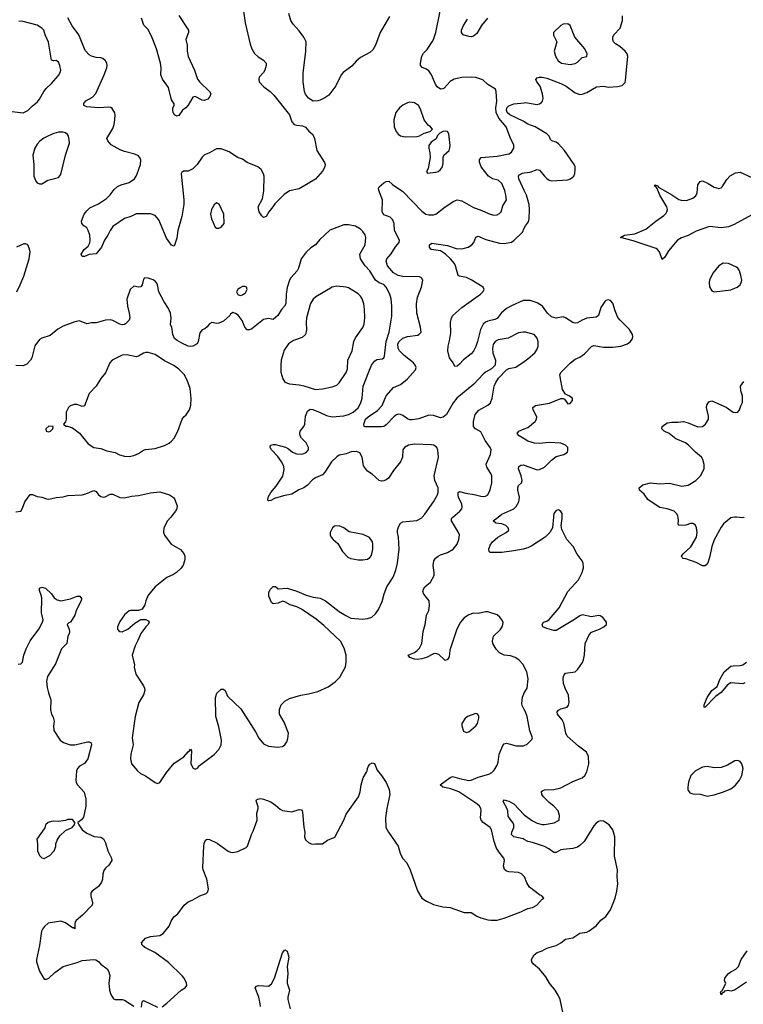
# Model space of a CAD drawing. Header units: inches. Extents: x 2057696 to 2160536, y 827480 to 1016834.
# Tile 285 of 422: x 2075722 to 2081857, y 965870 to 974218. Entities that reach past the tile are written whole.
import ezdxf

# ---------------------------------------------------------------- set-up
doc = ezdxf.new("R2010")
doc.units = ezdxf.units.IN
doc.header["$MEASUREMENT"] = 0
for name, color, linetype in [('C0976', 7, 'Continuous'), ('C0977', 7, 'Continuous'), ('C0986', 7, 'Continuous'), ('C0987', 7, 'Continuous')]:
    doc.layers.add(name, color=color, linetype=linetype)

msp = doc.modelspace()

# ---------------------------------------------------------------- linework, layer by layer
at = {"layer": 'C0976', "color": 5}
for points, elevation in [([(2077003.2, 970000), (2076974.9, 969970), (2076944, 969910), (2076940.7, 969870), (2076948.2, 969848.2), (2077006.8, 969770), (2077084.7, 969724.7), (2077112.3, 969692.3), (2077120.5, 969670), (2077120.5, 969650), (2077119.3, 969630), (2077106.6, 969593.4), (2077090, 969566.6), (2077050.6, 969530), (2077026.4, 969513.6), (2076970, 969487.6), (2076870, 969409.6), (2076810, 969338), (2076790.5, 969290.5), (2076783.7, 969256.3), (2076759.5, 969220.5), (2076730, 969209.2), (2076662, 969210), (2076650, 969205.2), (2076610, 969173.2), (2076570, 969115.3), (2076551.3, 969070), (2076551.3, 969050), (2076559.8, 969039.8), (2076570, 969031.3), (2076590, 969027.7), (2076637.2, 969050), (2076699.1, 969100.9), (2076750, 969131), (2076790, 969131.3), (2076810, 969122), (2076818, 969110), (2076811, 969090), (2076790, 969069), (2076747.8, 969012.3), (2076724.4, 968955.6), (2076699.3, 968910), (2076674.8, 968830), (2076690.7, 968770), (2076694, 968750), (2076691.1, 968728.9), (2076706, 968670), (2076770.4, 968570.4), (2076779.3, 968550), (2076781.6, 968530), (2076770, 968494), (2076732.7, 968430), (2076699.5, 968310), (2076674.9, 968130), (2076684.4, 968070), (2076663.8, 967990), (2076661.6, 967950), (2076668.8, 967908.8), (2076719.1, 967850), (2076746.8, 967826.8), (2076787.6, 967807.6), (2076870, 967751), (2076890, 967742.8), (2076910, 967751.3), (2076965.9, 967834.1), (2077030, 967914.8), (2077112.5, 967967.5), (2077150, 968011.3), (2077162, 968018), (2077170, 968032), (2077178, 968018), (2077171.3, 967910), (2077191.6, 967871.6), (2077210, 967862), (2077230, 967872), (2077246.3, 967893.7), (2077370, 967987.3), (2077410, 968030.8), (2077429.6, 968070), (2077431.2, 968110), (2077410, 968222), (2077385.1, 968310), (2077381.6, 968470), (2077391.9, 968508.1), (2077430, 968541), (2077450, 968541), (2077464.7, 968530), (2077483.4, 968483.4), (2077595.3, 968375.3), (2077720.8, 968180.8), (2077750, 968127.3), (2077790, 968079.1), (2077830, 968058), (2077908.7, 968048.7), (2077950, 968056.4), (2077969.7, 968070.3), (2077985.4, 968094.6), (2077996.1, 968123.9), (2077999.6, 968170), (2077962.9, 968262.9), (2077924.2, 968330), (2077923.6, 968370), (2077939.5, 968410), (2077970, 968438.7), (2078010, 968463.1), (2078104, 968490), (2078170, 968500.9), (2078250, 968522.3), (2078337.4, 968562.6), (2078395.7, 968604.3), (2078436.8, 968643.2), (2078484.7, 968730), (2078489.7, 968770), (2078488.2, 968830), (2078473.3, 968890), (2078441.6, 968950), (2078300.3, 969080.3), (2078234.6, 969134.6), (2078110, 969218.7), (2078070, 969240.7), (2078015.5, 969255.5), (2077970, 969282), (2077950, 969288), (2077914, 969270), (2077870, 969266), (2077856.4, 969276.4), (2077834, 969330), (2077835.3, 969364.7), (2077848.7, 969390), (2077870, 969412), (2077890, 969412), (2077912.7, 969392.7), (2077990, 969398), (2078072.5, 969372.5), (2078150, 969339.3), (2078210, 969322.4), (2078270, 969313.4), (2078313, 969290), (2078430, 969199.6), (2078485.5, 969165.5), (2078530, 969144.9), (2078630, 969136), (2078670, 969141.1), (2078707.3, 969152.7), (2078739.5, 969180.5), (2078763.3, 969216.7), (2078794.1, 969285.9), (2078811, 969350), (2078834.2, 969410), (2078887.2, 969490), (2078909.7, 969550), (2078924.4, 969610), (2078938.5, 969730), (2078934.5, 969830), (2078924.7, 969870), (2078924.7, 969890), (2078936.6, 969923.4), (2078951.2, 969948.8), (2078970, 969960.4), (2079088.2, 969971.8), (2079130, 969995.5), (2079134, 970000)], 560), ([(2080000, 968729.7), (2079989.3, 968750), (2079954, 968790), (2079922, 968810), (2079883.3, 968823.3), (2079830, 968831.2), (2079790, 968849.6), (2079760.8, 968880.8), (2079732.3, 968930), (2079729.5, 968950), (2079739.5, 968990), (2079794.1, 969045.9), (2079811.5, 969070), (2079818.7, 969090), (2079819.6, 969110), (2079810, 969129.2), (2079792.6, 969152.6), (2079770, 969172), (2079690, 969197.2), (2079670, 969197.2), (2079610, 969182.7), (2079570, 969186), (2079530, 969171.8), (2079490, 969147.3), (2079458.7, 969110), (2079427, 969050), (2079369, 968871), (2079363.8, 968816.2), (2079350, 968794), (2079342, 968790), (2079330, 968786), (2079322, 968790), (2079274.7, 968834.7), (2079250, 968845.1), (2079230, 968840.5), (2079170, 968811.1), (2079130, 968798.9), (2079094, 968794), (2079070, 968795.1), (2079030, 968809.4), (2079015.3, 968830), (2079070, 968854), (2079090.9, 968869.1), (2079111.5, 968890), (2079129.7, 968930), (2079143.6, 969030), (2079159.6, 969090), (2079169.5, 969169.5), (2079189.3, 969210), (2079197.2, 969250), (2079192.7, 969290), (2079148.1, 969348.1), (2079140.7, 969370), (2079145.1, 969390), (2079156.2, 969410), (2079203.7, 969450), (2079234.3, 969505.7), (2079236.9, 969530), (2079228.2, 969590), (2079231.5, 969630), (2079246.2, 969653.8), (2079269.3, 969670), (2079290, 969681.3), (2079350, 969701.3), (2079397, 969730), (2079429.6, 969770), (2079444.2, 969810), (2079449.6, 969850), (2079443, 969870), (2079382.3, 969970), (2079383.1, 969990), (2079394.8, 970000)], 540), ([(2080000, 969732.4), (2079990, 969729.8), (2079910, 969713.8), (2079810, 969701.6), (2079710, 969701.6), (2079701.6, 969710), (2079699.2, 969730), (2079710, 969763.1), (2079730, 969790.2), (2079775.1, 969830), (2079847, 969870), (2079867.6, 969890), (2079863, 969910), (2079844.2, 969930), (2079810, 969942.3), (2079759, 969950), (2079737, 969970), (2079777, 970000)], 520), ([(2075710, 968752.4), (2075730, 968757.1), (2075746.6, 968770), (2075755.4, 968830), (2075775.9, 968884.2), (2075810, 968950.4), (2075884.5, 969050), (2075914, 969110), (2075919.3, 969130), (2075907.3, 969190), (2075909.6, 969310), (2075907.3, 969330), (2075890, 969378), (2075890, 969398), (2075910, 969406.8), (2075939.3, 969399.3), (2075990, 969351.3), (2076015.3, 969315.3), (2076039.8, 969299.8), (2076070, 969290.8), (2076151.6, 969308.4), (2076210, 969330.7), (2076232, 969330), (2076246, 969310), (2076242, 969290), (2076204.4, 969215.6), (2076190.3, 969169.7), (2076151.3, 969110), (2076136.9, 969103.1), (2076124.7, 969090), (2076141, 969050), (2076142.8, 969030), (2076140.7, 969010), (2076130.7, 968990), (2076120.7, 968930), (2076077.3, 968882.7), (2076024.3, 968755.7), (2075956.5, 968650), (2075949.3, 968610), (2075954.8, 968554.8), (2075964.7, 968510), (2075986, 968450), (2075983.1, 968370), (2075990.3, 968330.3), (2076004.8, 968304.8), (2076014, 968270), (2076008.4, 968228.4), (2076010.5, 968190.5), (2076065.5, 968110), (2076094, 968090), (2076150, 968069), (2076190.3, 968070.3), (2076295.5, 968095.5), (2076310, 968096.3), (2076327.1, 968087.1), (2076330.4, 968070), (2076300.5, 967950), (2076270, 967912.3), (2076230, 967889.3), (2076210.7, 967870), (2076202, 967850), (2076197.3, 967770), (2076200.7, 967750), (2076210.8, 967730), (2076268, 967668), (2076283, 967610), (2076282, 967550), (2076262.8, 967457.2), (2076246.4, 967433.6), (2076214, 967410), (2076222, 967390), (2076251.3, 967350), (2076290, 967321), (2076353.7, 967293.7), (2076410, 967287.3), (2076431.9, 967271.9), (2076450, 967238), (2076470.3, 967170), (2076500.5, 967110), (2076502, 967090), (2076478, 967050), (2076450, 967023.7), (2076436.2, 967003.8), (2076426.9, 966973.1), (2076423.8, 966930), (2076415.3, 966904.7), (2076390, 966869.2), (2076336, 966830), (2076325.5, 966814.5), (2076324.9, 966790), (2076338, 966730), (2076335.5, 966710), (2076255.1, 966624.9), (2076199.4, 966580.6), (2076192, 966570), (2076188.1, 966548.1), (2076190.4, 966509.6), (2076178, 966518), (2076170, 966517), (2076110, 966561.1), (2076070, 966574.7), (2075963, 966557), (2075930.6, 966529.4), (2075913.7, 966506.3), (2075907.3, 966490), (2075890.4, 966369.6), (2075862.8, 966250), (2075862.8, 966230), (2075890, 966151.3), (2075930, 966082), (2075950, 966082), (2075970, 966091.3), (2076020.1, 966139.9), (2076090, 966190.8), (2076210, 966224.9), (2076250, 966241.6), (2076350, 966250.5), (2076367.9, 966247.9), (2076390, 966234), (2076410.6, 966210), (2076463, 966170), (2076475.8, 966150), (2076484.9, 966115.1), (2076476.3, 966050), (2076482, 965990), (2076493.2, 965953.2), (2076517.3, 965917.3), (2076530.7, 965910.7), (2076590, 965910.5), (2076610, 965905.5), (2076690, 965854.9)], 540), ([(2080000, 968369.1), (2079982.9, 968402.9), (2079980, 968420), (2079985.5, 968474.5), (2079996.5, 968503.5), (2080000, 968509.5)], 540), ([(2080000, 966952.8), (2079976.9, 966976.9), (2079950, 966987.3), (2079870, 966993.6), (2079850, 966999.5), (2079831.7, 967011.7), (2079823.6, 967043.6), (2079831.2, 967090), (2079826.3, 967110), (2079783.2, 967163.2), (2079760.4, 967200.4), (2079743.4, 967250), (2079723.1, 967350), (2079709.2, 967369.2), (2079651.2, 967410), (2079635.1, 967430), (2079629.8, 967450), (2079634.1, 967514.1), (2079631.6, 967530), (2079619.5, 967550), (2079596.2, 967570), (2079443.9, 967670), (2079377.7, 967697.7), (2079309, 967710), (2079287, 967730), (2079370, 967791.6), (2079390, 967800.2), (2079450, 967783), (2079530, 967768.2), (2079550, 967770.2), (2079610, 967794.3), (2079699.5, 967820.5), (2079724, 967836), (2079744, 967856), (2079770, 967897.3), (2079778.2, 967921.8), (2079786.6, 967990), (2079817, 968063), (2079830, 968079.3), (2079850, 968084.9), (2079930, 968061.1), (2079990, 968060.4), (2080000, 968065.3)], 540), ([(2076930, 965848.2), (2076970, 965878.4), (2077090, 965990.6), (2077124, 966010), (2077139, 966030), (2077136, 966050), (2077116, 966090), (2077099.3, 966110), (2076983.8, 966223.8), (2076867.8, 966307.8), (2076784, 966350), (2076759, 966370), (2076754, 966390), (2076789.6, 966430.4), (2076830, 966444), (2076910, 966454), (2076939, 966470), (2076990, 966532), (2077005.6, 966574.4), (2077028.7, 966610), (2077063.2, 966636.8), (2077116, 966710), (2077150, 966738), (2077190, 966755.5), (2077250, 966790.5), (2077302, 966810), (2077317, 966823), (2077322.7, 966850), (2077309.5, 966930), (2077277, 967010), (2077274.5, 967030), (2077282.4, 967210), (2077286.3, 967233.7), (2077298, 967262), (2077310, 967270.8), (2077330, 967266.8), (2077397.2, 967237.2), (2077488.6, 967168.6), (2077510, 967159.1), (2077530, 967158), (2077570, 967165.5), (2077641.5, 967198.5), (2077652.7, 967210), (2077685.6, 967310), (2077701.7, 967338.3), (2077735.6, 967430), (2077732, 967490), (2077744.5, 967530), (2077744.1, 967544.1), (2077726, 967594), (2077730, 967604.7), (2077738, 967610), (2077766.3, 967613.7), (2077790, 967610.4), (2077850, 967585.3), (2077890, 967558.7), (2077930, 967523.1), (2077950, 967512.2), (2078030, 967500.5), (2078090, 967522), (2078110, 967517.3), (2078117.3, 967510), (2078119.3, 967499.3), (2078130.3, 967370.3), (2078138, 967330), (2078137.3, 967290), (2078144.5, 967264.5), (2078170, 967241), (2078194, 967230), (2078210, 967226.8), (2078230, 967231.3), (2078290, 967231.3), (2078330, 967262), (2078394, 967286), (2078470, 967432), (2078490, 967482), (2078593.2, 967630), (2078609, 967670), (2078617.2, 967730), (2078634, 967790), (2078663.1, 967836.9), (2078668.7, 967850), (2078669, 967870), (2078679, 967890), (2078690, 967904.7), (2078710, 967918), (2078730, 967912), (2078753.7, 967853.7), (2078790, 967811), (2078830, 967751), (2078854.9, 967690), (2078858.4, 967650), (2078833.4, 967530), (2078824.4, 967450), (2078826.4, 967370), (2078848, 967330), (2078930.5, 967210), (2078948.5, 967150), (2078968.2, 967110), (2079004.9, 967070), (2079033.4, 967010), (2079093.2, 966833.2), (2079132, 966770), (2079170, 966744.7), (2079230, 966717.3), (2079310, 966696), (2079370, 966690.7), (2079490, 966647.7), (2079550, 966646.8), (2079596.7, 966616.7), (2079630, 966602), (2079690, 966585.5), (2079717, 966583), (2079770, 966584.4), (2079830, 966600.4), (2079970, 966653), (2080000, 966667.3)], 540), ([(2080000, 967266.8), (2079990, 967272.1), (2079910, 967289.7), (2079899.7, 967299.7), (2079891.8, 967310), (2079893, 967330), (2079909.7, 967370), (2079911.1, 967390), (2079903.1, 967410), (2079878.7, 967438.7), (2079864.3, 967464.3), (2079860.2, 967510), (2079853.1, 967533.1), (2079822, 967590), (2079830, 967603), (2079870, 967591.1), (2079910, 967570.2), (2080000, 967477.4)], 520), ([(2077762.7, 965850), (2077757.2, 965890), (2077749.3, 965930), (2077719, 966010), (2077730, 966024.7), (2077746, 966030), (2077830, 966024), (2077857.2, 966042.8), (2077880.9, 966090), (2077950, 966306), (2077970, 966331), (2077990, 966321), (2078003.1, 966270), (2077990.6, 966190.6), (2077994.9, 966130), (2077988.6, 966068.6), (2077990.5, 966050), (2078010.4, 965990), (2077994, 965930), (2077996.3, 965910), (2078014, 965830)], 520), ([(2076754.9, 965845.1), (2076760.9, 965890), (2076770, 965900.7), (2076890, 965844.6)], 540)]:
    msp.add_lwpolyline(points, dxfattribs=dict(at, elevation=elevation))
for points, elevation in [([(2078430, 969926.6), (2078390, 969922.7), (2078374.8, 969910), (2078354, 969870), (2078354, 969850), (2078362.8, 969830), (2078378.8, 969810), (2078418, 969778), (2078459.1, 969710), (2078502.3, 969662.3), (2078528.5, 969648.5), (2078590, 969638.4), (2078630, 969637.6), (2078670, 969644.9), (2078690, 969658), (2078704, 969676), (2078716.3, 969730), (2078716.9, 969770), (2078711.6, 969790), (2078687.5, 969827.5), (2078633.1, 969853.1), (2078516.3, 969876.3), (2078470, 969909.4)], 580), ([(2079590, 968335.3), (2079518, 968310), (2079496, 968290), (2079471.3, 968250), (2079471, 968230), (2079485.2, 968185.2), (2079510, 968174.8), (2079530, 968180.7), (2079589.2, 968230), (2079602, 968250), (2079614.6, 968294.6), (2079615.3, 968310), (2079606, 968330)], 560), ([(2076170, 967438), (2076130, 967438), (2076110, 967428), (2076050, 967419), (2076010, 967422), (2075990, 967419), (2075962, 967410), (2075941, 967390), (2075934, 967366), (2075866, 967270), (2075872.4, 967230), (2075871.6, 967170), (2075890.4, 967130), (2075910, 967110.4), (2075930, 967106.7), (2075976, 967130), (2076015.1, 967170), (2076029, 967209), (2076029.3, 967230.7), (2076038, 967262), (2076062, 967298), (2076110, 967342), (2076166, 967370), (2076186, 967390), (2076188, 967410)], 540)]:
    msp.add_lwpolyline(points, close=True, dxfattribs=dict(at, elevation=elevation))
at = {"layer": 'C0977', "color": 5}
for points, elevation in [([(2077610.4, 974350), (2077632.8, 974192.8), (2077675.3, 974010), (2077690.3, 973970), (2077712.8, 973932.8), (2077742.5, 973902.5), (2077790, 973875.5), (2077810.4, 973850), (2077812.4, 973830), (2077800.4, 973790), (2077790, 973769.4), (2077753, 973730), (2077748.4, 973710), (2077753, 973690), (2077790.2, 973650.2), (2077845.5, 973610), (2077877.2, 973577.2), (2078008, 973410), (2078030, 973351.3), (2078050, 973330.8), (2078070, 973323.8), (2078118.8, 973318.8), (2078146, 973306), (2078173.7, 973273.7), (2078206, 973246), (2078220.4, 973210), (2078240.5, 973110), (2078306.2, 973006.2), (2078310.4, 972990), (2078308, 972970), (2078290, 972933.2), (2078230, 972865.1), (2078090, 972784), (2078010, 972766.6), (2077964.1, 972735.9), (2077884.5, 972655.5), (2077868.7, 972630), (2077833.7, 972590), (2077810, 972549.2), (2077790, 972541.2), (2077774.8, 972554.8), (2077752.7, 972590), (2077743.6, 972630), (2077781.5, 972698.5), (2077791.8, 972768.2), (2077793, 972890), (2077789.6, 972910), (2077770, 972946.6), (2077741.2, 972970), (2077650, 973008), (2077610, 973034.7), (2077567, 973050), (2077498.2, 973098.2), (2077430, 973123.8), (2077390, 973122.4), (2077330, 973089.5), (2077287.5, 973072.5), (2077267.7, 973052.3), (2077226, 972990), (2077190, 972954.5), (2077150, 972932.7), (2077110, 972932.7), (2077096.8, 972923.2), (2077090.7, 972910), (2077113.4, 972690), (2077112.4, 972650), (2077095.8, 972550), (2077063.6, 972430), (2077053.6, 972366.4), (2077030, 972298), (2077010, 972305.2), (2076965.6, 972365.6), (2076901.1, 972521.1), (2076870, 972558.4), (2076830, 972571.6), (2076710, 972572.7), (2076664.7, 972550), (2076610, 972533.6), (2076510, 972463.6), (2076488.4, 972431.6), (2076469.1, 972390.9), (2076440.5, 972350), (2076414, 972290), (2076370, 972233.2), (2076310, 972226), (2076270, 972209.6), (2076250, 972209.5), (2076242, 972230), (2076269.6, 972270), (2076302.4, 972297.6), (2076314.9, 972325.1), (2076319.6, 972350), (2076315.6, 972390), (2076302, 972430), (2076290, 972452.3), (2076265.2, 972470), (2076249.5, 972490), (2076247, 972510), (2076269.6, 972570), (2076290, 972597.3), (2076317.2, 972622.8), (2076390, 972657), (2076456.6, 972703.4), (2076487.4, 972732.6), (2076521.9, 972778.1), (2076550, 972803.2), (2076581.4, 972818.6), (2076650, 972838), (2076693.8, 972870), (2076709.8, 972890), (2076718.4, 972910), (2076744.7, 972990), (2076748.2, 973028.2), (2076744, 973044), (2076730, 973062.9), (2076698.2, 973078.2), (2076610, 973099.7), (2076573.8, 973113.8), (2076497.7, 973157.7), (2076469.7, 973189.7), (2076461.6, 973210), (2076510, 973296.3), (2076522.2, 973330), (2076529.6, 973369.6), (2076531.6, 973410), (2076527.7, 973427.7), (2076504.9, 973464.9), (2076493.6, 973473.6), (2076476.9, 973476.9), (2076390, 973472.1), (2076290, 973479.6), (2076266, 973490), (2076264.5, 973510), (2076270, 973516.3), (2076283.7, 973530), (2076337.8, 973562.2), (2076366.8, 973593.2), (2076438.3, 973750), (2076459.5, 973810), (2076463.7, 973830), (2076460.9, 973850), (2076449.3, 973870), (2076427.9, 973887.9), (2076410, 973895.6), (2076370, 973898), (2076330, 973908), (2076310, 973920.5), (2076275.9, 973955.9), (2076221.7, 974090), (2076165.8, 974165.8), (2076130, 974234)], 540), ([(2078855.7, 974244.2), (2078776.5, 974110), (2078738.2, 974001.8), (2078716.2, 973963.8), (2078690, 973941.3), (2078610, 973898), (2078574.1, 973865.9), (2078536.8, 973823.2), (2078463.1, 973770), (2078448.5, 973750), (2078402.4, 973657.6), (2078341.2, 973578.8), (2078310, 973555.1), (2078270, 973536), (2078249.5, 973529.5), (2078210, 973526.6), (2078170, 973553.2), (2078145.3, 973585.3), (2078137, 973610), (2078124, 973690), (2078125.3, 973765.3), (2078148.4, 973950), (2078149.7, 974030), (2078131.3, 974070), (2078090, 974124.5), (2078039.1, 974179.1), (2078020.5, 974210), (2078002.9, 974270)], 540), ([(2080000, 971569.6), (2079990, 971569.6), (2079950, 971562.9), (2079863.6, 971516.4), (2079777.1, 971502.9), (2079752.7, 971490), (2079737.1, 971462.9), (2079729.2, 971430), (2079733.1, 971390), (2079754.4, 971330), (2079752.1, 971287.9), (2079722.3, 971257.7), (2079671, 971230), (2079650, 971212.3), (2079573.1, 971126.9), (2079428.7, 971010), (2079397.4, 970970), (2079339.5, 970870), (2079313, 970847), (2079290, 970843.1), (2079230, 970860.9), (2079190, 970863.5), (2079105.5, 970834.5), (2079050, 970824.3), (2079030, 970824.9), (2079010, 970833.5), (2078970, 970862.4), (2078950, 970871.6), (2078930, 970872.4), (2078910, 970864.5), (2078892.8, 970850), (2078830, 970781.7), (2078810, 970768.4), (2078790, 970764.7), (2078650, 970767.1), (2078642.7, 970770), (2078638.7, 970790), (2078654.3, 970830), (2078674.7, 970850), (2078754.3, 970905.7), (2078793.4, 970946.6), (2078828.4, 971030), (2078890, 971098.7), (2078950, 971125.7), (2078990, 971155.3), (2079010, 971172.4), (2079076.2, 971250), (2079081.6, 971270), (2079075.1, 971290), (2079059.7, 971310), (2078982.3, 971370), (2078941.2, 971410), (2078930, 971432.3), (2078928.1, 971470), (2078938.4, 971490), (2078970, 971516.5), (2079010, 971531.2), (2079096.6, 971543.4), (2079109.6, 971550.4), (2079125.2, 971570), (2079120.7, 971610), (2079088.6, 971730), (2079085.8, 971810), (2079095.3, 971864.7), (2079129.4, 971950), (2079139.3, 972010), (2079129.4, 972029.4), (2079110, 972037), (2078970, 972040.5), (2078930, 972048.7), (2078890, 972072.5), (2078841.2, 972130), (2078829.8, 972170), (2078835.1, 972190), (2078870, 972231.8), (2078906.7, 972293.3), (2078938.9, 972330), (2078942, 972350), (2078898.8, 972430), (2078897.2, 972490), (2078883.3, 972523.3), (2078862.5, 972542.5), (2078810, 972563.6), (2078793.6, 972590), (2078796.4, 972690), (2078765.3, 972770), (2078765, 972790), (2078770, 972801.6), (2078810, 972833.6), (2078830, 972845.3), (2078850.3, 972850.3), (2078882, 972822), (2078970, 972762), (2079130, 972594.9), (2079164, 972570), (2079190, 972563.1), (2079230, 972563.8), (2079250, 972570.4), (2079330, 972631.8), (2079401.3, 972678.7), (2079430, 972691.4), (2079470, 972683.2), (2079570, 972626.5), (2079627, 972607), (2079710, 972568), (2079742, 972562), (2079770, 972563.8), (2079790, 972573.4), (2079802.9, 972590), (2079818.9, 972641.1), (2079848, 972690), (2079844.4, 972730), (2079834.5, 972770), (2079809.7, 972830), (2079777.7, 972857.7), (2079729.1, 972869.1), (2079695.8, 972890), (2079634.3, 972970), (2079618.7, 973010), (2079620.7, 973030), (2079635.3, 973050), (2079770, 973061.7), (2079870, 973081.3), (2079890, 973094), (2079911.8, 973130), (2079910, 973158), (2079885.1, 973205.1), (2079845.1, 973310), (2079783.4, 973383.4), (2079761.3, 973430), (2079759.6, 973470), (2079767.8, 973527.8), (2079761, 973610), (2079754.7, 973630), (2079689.7, 973669.7), (2079648.2, 973708.2), (2079590, 973727.6), (2079550, 973731.2), (2079470, 973726.9), (2079405.7, 973714.3), (2079370, 973693.3), (2079321.3, 973638.7), (2079310, 973631.3), (2079290, 973629.7), (2079262.4, 973650), (2079248, 973670), (2079211.8, 973751.8), (2079190, 973783.7), (2079170, 973799.5), (2079134, 973814), (2079120.9, 973830), (2079118.4, 973850), (2079131, 973910), (2079146.1, 973933.9), (2079175.3, 973964.7), (2079219.4, 974030), (2079230.6, 974050), (2079250.6, 974110), (2079287.1, 974290)], 540), ([(2075610, 973444.9), (2075750, 973428.2), (2075790, 973447.7), (2075830, 973487.3), (2075870, 973518.8), (2075890, 973544), (2075925.6, 973610), (2075945.1, 973634.9), (2075990, 973677.1), (2076050, 973745.5), (2076064.2, 973770), (2076069.6, 973790), (2076063, 973830), (2076050, 973859.3), (2076030, 973871.6), (2076009.5, 973869.5), (2075990, 973874), (2075966.1, 974026.1), (2075936.9, 974090), (2075926, 974130), (2075910, 974146), (2075870, 974172.7), (2075750, 974202.9), (2075713.2, 974206.8)], 560), ([(2077070, 974254.9), (2077151.5, 974130), (2077152.8, 974110), (2077130.4, 974050), (2077141.7, 974001.7), (2077140.3, 973950), (2077150, 973907.3), (2077202.3, 973790), (2077230, 973714.8), (2077248.6, 973688.6), (2077331, 973610), (2077341, 973590), (2077333.2, 973566.8), (2077315.9, 973544.1), (2077286.4, 973533.6), (2077270, 973536), (2077210, 973565.6), (2077190, 973560.7), (2077150, 973493.6), (2077130, 973469.6), (2077102, 973450), (2077070, 973406), (2077050, 973399.3), (2077034, 973410), (2077023.7, 973430), (2077020.9, 973450), (2077021.2, 973470), (2077032.3, 973490), (2077030, 973506), (2077010, 973538), (2076983, 973643), (2076932.5, 973712.5), (2076918, 973750), (2076920.5, 973810), (2076914.5, 973850), (2076880.2, 973970), (2076843.7, 974063.7), (2076810, 974134.7), (2076773, 974173), (2076755.1, 974230)], 520), ([(2079688.2, 974231.8), (2079637.7, 974170), (2079598, 974102), (2079570, 974078.7), (2079550, 974073), (2079530, 974074.3), (2079481.2, 974090), (2079467.6, 974110), (2079468, 974130), (2079485.7, 974170), (2079517.3, 974222.7)], 520), ([(2080000, 973351.9), (2079990, 973358), (2079876.2, 973410), (2079854.4, 973430), (2079847.5, 973450), (2079853.1, 973470), (2079870, 973488.7), (2079910, 973503.3), (2080000, 973514)], 520), ([(2080000, 972771.2), (2079953.3, 972870), (2079951.3, 972890), (2079958, 972902), (2079984, 972916), (2080000, 972918.2)], 520), ([(2079134, 970000), (2079155.7, 970024.3), (2079230, 970130.4), (2079263.1, 970190), (2079268.4, 970210), (2079268.3, 970250), (2079242, 970310), (2079235.4, 970350), (2079271.8, 970510), (2079267.2, 970567.2), (2079259.3, 970590), (2079234, 970610), (2079214.1, 970614.1), (2079070, 970619.7), (2079018, 970610), (2078984, 970590), (2078970.6, 970570), (2078966.7, 970510), (2078951.2, 970468.8), (2078890, 970396.2), (2078847.9, 970332.1), (2078830, 970315.6), (2078810, 970307.3), (2078790, 970304.5), (2078770, 970312.3), (2078710, 970363.7), (2078669.3, 970390), (2078636.2, 970436.2), (2078626.6, 970510), (2078605.4, 970545.4), (2078576.1, 970556.1), (2078532.8, 970552.8), (2078490, 970537.7), (2078430, 970525.7), (2078410, 970512.4), (2078364.5, 970470), (2078310, 970383), (2078290, 970359.7), (2078230, 970332.6), (2078204.2, 970315.8), (2078162, 970270), (2078131.5, 970248.5), (2078089, 970231), (2078030, 970194.5), (2077958, 970182), (2077883, 970157), (2077850, 970141.2), (2077830, 970138), (2077824.7, 970144.7), (2077829.3, 970170), (2077849.6, 970210), (2077896.2, 970263.8), (2077952.3, 970347.7), (2077964.4, 970404.4), (2077961.3, 970430), (2077945.2, 970465.2), (2077910, 970515.1), (2077857.2, 970570), (2077845.2, 970590), (2077848, 970610), (2077870, 970617.3), (2077890, 970616.3), (2077974.6, 970594.6), (2078000.3, 970580.3), (2078033.4, 970550), (2078070, 970536.5), (2078110, 970535.3), (2078130, 970538.7), (2078150, 970548.4), (2078169.5, 970570), (2078171.5, 970590), (2078150, 970629.4), (2078111.8, 970670), (2078099.5, 970690), (2078096.2, 970710), (2078099.5, 970730), (2078132, 970770), (2078138.4, 970790), (2078144.6, 970855.4), (2078161.5, 970898.5), (2078184.4, 970915.6), (2078207, 970913), (2078270, 970888.1), (2078321.4, 970861.4), (2078370.6, 970849.4), (2078470, 970858.5), (2078510, 970870.2), (2078550, 970890.2), (2078590, 970926.9), (2078614.6, 970970), (2078625.8, 971010), (2078632.7, 971110), (2078704.5, 971290), (2078730, 971323.1), (2078750, 971335.6), (2078796.2, 971343.8), (2078808.1, 971351.9), (2078813.5, 971366.5), (2078829.1, 971490), (2078853.4, 971570), (2078876.1, 971703.9), (2078877.8, 971790), (2078872.2, 971850), (2078858.9, 971890), (2078830, 971951.1), (2078810, 971972.9), (2078768, 971988), (2078738.2, 972010), (2078690, 972089.7), (2078649.8, 972130), (2078610.8, 972190), (2078606.8, 972230), (2078649.7, 972310), (2078655.1, 972370), (2078650, 972392.7), (2078630, 972422.9), (2078610, 972442.4), (2078570, 972467.8), (2078510, 972479.6), (2078470, 972477.6), (2078350, 972433.3), (2078266.8, 972353.2), (2078230.2, 972309.8), (2078190, 972284), (2078150, 972248), (2078109.1, 972190), (2078085.2, 972110), (2078074.6, 972090), (2078020.3, 972030), (2078009.1, 972010), (2077990, 971948), (2077981.7, 971890), (2077978.4, 971810), (2077967.7, 971790), (2077940.3, 971759.8), (2077910, 971709.6), (2077870, 971676), (2077830, 971684), (2077790, 971676), (2077690, 971598), (2077670, 971589.3), (2077650, 971589.4), (2077629.3, 971610), (2077606.6, 971666.6), (2077572.5, 971712.5), (2077550, 971728), (2077530, 971735.3), (2077510, 971722), (2077502.8, 971710), (2077450, 971662.7), (2077410, 971646), (2077390, 971642.7), (2077350, 971649.4), (2077330, 971639.3), (2077310, 971613.2), (2077290, 971597.2), (2077270, 971589), (2077250, 971564), (2077234.4, 971490), (2077224.9, 971470), (2077190, 971449.7), (2077170, 971446.6), (2077150, 971449.7), (2077094.9, 971474.9), (2077056.9, 971496.9), (2077035.1, 971515.1), (2077019.5, 971550), (2077012, 971610), (2076999.3, 971630), (2077006.2, 971690), (2076999.8, 971730), (2076984.5, 971770), (2076945.8, 971825.8), (2076900.5, 971910), (2076889.6, 971970), (2076883.3, 971983.3), (2076870, 972000.9), (2076852.5, 972012.5), (2076810, 972027.3), (2076782, 972030), (2076770, 972018), (2076760.5, 971970), (2076750, 971953.2), (2076729.4, 971949.4), (2076690, 971959), (2076658.8, 971930), (2076630.5, 971849.5), (2076634.6, 971790), (2076650.3, 971729.7), (2076654.6, 971690), (2076648.4, 971670), (2076619.9, 971640.1), (2076610, 971634), (2076590, 971631.5), (2076570, 971637.4), (2076510, 971668.6), (2076490, 971671.9), (2076450, 971669.8), (2076370, 971647.8), (2076330, 971647.3), (2076290, 971640.7), (2076230, 971663.5), (2076190, 971655.8), (2076090, 971619.8), (2076046.3, 971593.7), (2075978.6, 971541.4), (2075910, 971518.9), (2075890, 971507.3), (2075850, 971452.7), (2075823.5, 971350), (2075813.4, 971330), (2075782.5, 971297.5), (2075750, 971283.2), (2075690, 971284.8)], 560), ([(2080000, 971836.9), (2079990, 971836.8), (2079890, 971793.1), (2079850, 971769.1), (2079804.6, 971730), (2079770, 971685.3), (2079750, 971675), (2079690, 971661.3), (2079670, 971652.6), (2079650, 971635.9), (2079628, 971592), (2079603.9, 971490), (2079590, 971447.6), (2079570, 971406.6), (2079550, 971384.2), (2079485.1, 971334.9), (2079450, 971296.2), (2079430, 971280.9), (2079410, 971278), (2079397.2, 971310), (2079366.6, 971350), (2079351.8, 971410), (2079353.6, 971450), (2079365.7, 971494.3), (2079376, 971564), (2079372.8, 971650), (2079381.6, 971690), (2079394, 971710), (2079470, 971779), (2079627.6, 971890), (2079647.6, 971910), (2079658.4, 971930), (2079650, 971951.2), (2079550, 972011.9), (2079510, 972031.2), (2079450, 972043.9), (2079439.6, 972050), (2079417.7, 972130), (2079407.3, 972150), (2079375, 972190), (2079330.3, 972230.3), (2079290, 972257.6), (2079209.7, 972269.7), (2079197, 972290), (2079196, 972310), (2079215.5, 972324.5), (2079350, 972304), (2079430, 972275.8), (2079482.2, 972277.8), (2079522.7, 972290), (2079554.5, 972310), (2079571.8, 972328.2), (2079590, 972373.4), (2079610, 972383.7), (2079673.5, 972353.5), (2079790, 972324), (2079830, 972321.1), (2079890, 972332.2), (2079910, 972344.9), (2079983.3, 972416.7), (2080000, 972450.3)], 520), ([(2075698, 971910), (2075726.6, 971970), (2075755.9, 972044.1), (2075800.7, 972190), (2075809.2, 972250), (2075802, 972282), (2075790, 972308), (2075770, 972318), (2075756.4, 972316.4), (2075694, 972290)], 560), ([(2079394.8, 970000), (2079453.6, 970050), (2079469.7, 970070), (2079473.9, 970086.1), (2079469.6, 970110.4), (2079442.4, 970170), (2079437.7, 970190), (2079439.5, 970210), (2079450, 970216.5), (2079502.7, 970202.7), (2079573.5, 970193.5), (2079630, 970177), (2079650, 970176.4), (2079670, 970179.1), (2079689.6, 970190.4), (2079710, 970231.3), (2079723.5, 970290), (2079724.7, 970350), (2079716.9, 970370), (2079683, 970423), (2079677.2, 970450), (2079712.3, 970530), (2079718, 970570), (2079711.5, 970590), (2079669, 970649), (2079630, 970724.5), (2079586.6, 970750), (2079569.8, 970769.8), (2079567.9, 970812.1), (2079584, 970870), (2079613, 970907), (2079689.3, 970950), (2079712, 970970), (2079727.3, 971010), (2079743.7, 971110), (2079757.7, 971142.3), (2079782, 971178), (2079849.7, 971250.3), (2079870, 971260.5), (2079929.2, 971270.8), (2080000, 971320.8)], 540), ([(2080000, 970663.8), (2079957.6, 970690), (2079938, 970710), (2079952.7, 970730), (2080000, 970749.4)], 520), ([(2079777, 970000), (2079810, 970024.8), (2079909.9, 970070.1), (2079930.7, 970090), (2079953.6, 970130), (2079960.3, 970170), (2079943.8, 970230), (2079944.2, 970250), (2079951.8, 970268.2), (2079974.7, 970290), (2079982.7, 970310), (2079974.3, 970350), (2079952, 970410), (2079954.7, 970430), (2079970, 970442.3), (2079990, 970444.7), (2080000, 970441.2)], 520), ([(2075690, 970044.7), (2075730, 970052), (2075744.7, 970075.3), (2075766, 970130), (2075810, 970191), (2075830, 970191), (2075870, 970176.4), (2075910, 970170.4), (2075950, 970155.5), (2075970, 970153), (2076030, 970167.3), (2076090, 970173), (2076130, 970183.8), (2076250, 970190.4), (2076281.6, 970198.4), (2076350, 970226), (2076370, 970218), (2076390.8, 970190), (2076410, 970174), (2076430, 970170.7), (2076446.3, 970173.7), (2076490, 970194.8), (2076510, 970194.8), (2076570, 970167.7), (2076610, 970164.9), (2076670, 970178.8), (2076730, 970182.8), (2076830, 970207.7), (2076910, 970214), (2076992, 970190), (2077026.4, 970166.4), (2077035.3, 970155.3), (2077056.9, 970096.9), (2077054, 970070), (2077044, 970050), (2077012.7, 970010), (2077003.2, 970000)], 560)]:
    msp.add_lwpolyline(points, dxfattribs=dict(at, elevation=elevation))
for points, elevation in [([(2079030, 973518.9), (2079010, 973514), (2078970, 973494.3), (2078941.3, 973470), (2078910.4, 973430), (2078894.4, 973370), (2078897.1, 973310), (2078913.4, 973270), (2078930, 973247.7), (2078950, 973233), (2078990, 973224.9), (2079090, 973227.2), (2079110, 973232.7), (2079150, 973257.1), (2079202, 973270), (2079221.2, 973290), (2079205.2, 973310), (2079184.9, 973324.9), (2079149.7, 973369.7), (2079119.5, 973459.5), (2079102, 973490), (2079070, 973513.3)], 560), ([(2076050, 973264.2), (2076010, 973254.5), (2075965.4, 973234.6), (2075926.2, 973213.8), (2075892.2, 973187.8), (2075870, 973162.9), (2075850.3, 973130), (2075833.4, 973070), (2075842.4, 972990), (2075842.8, 972890), (2075857.3, 972850), (2075870, 972834.8), (2075890, 972826.8), (2075910, 972827.3), (2075961.2, 972858.8), (2076050, 972879.1), (2076070, 972906), (2076109.7, 973070), (2076143.1, 973170), (2076142.2, 973202.2), (2076134.7, 973230), (2076125.6, 973245.6), (2076110, 973257.7), (2076090, 973263.9)], 560), ([(2079334, 973274), (2079310, 973269.7), (2079283.4, 973256.6), (2079264.8, 973235.2), (2079252.3, 973207.7), (2079210, 973179.7), (2079191.7, 973150), (2079189, 973129), (2079199.5, 973090), (2079201.3, 973050), (2079183.4, 972956.6), (2079172, 972930), (2079178, 972918), (2079250, 972925.5), (2079270, 972930.8), (2079290, 972946.8), (2079305.2, 972970), (2079311.7, 973008.3), (2079311.6, 973050), (2079317, 973070), (2079362.7, 973110), (2079369.6, 973130.4), (2079371.5, 973150), (2079358.7, 973250), (2079349.6, 973269.6)], 560), ([(2077390, 972665.2), (2077370, 972649.3), (2077347.2, 972610), (2077340.3, 972570), (2077346.7, 972530), (2077378.8, 972458.8), (2077390, 972451), (2077410, 972450.8), (2077430, 972458.8), (2077454, 972490), (2077453.3, 972570), (2077413.3, 972653.3)], 560), ([(2077630, 971956.5), (2077610, 971954.6), (2077590, 971945.3), (2077570.3, 971930), (2077558.7, 971910), (2077570, 971886.8), (2077590, 971879.1), (2077610, 971883.8), (2077636.8, 971903.2), (2077649.7, 971930), (2077643.6, 971950)], 560), ([(2078410, 971957.7), (2078370.3, 971949.7), (2078231.5, 971868.5), (2078210.2, 971849.8), (2078187.7, 971812.3), (2078154.5, 971690), (2078150.2, 971650), (2078152.8, 971587.2), (2078145.2, 971550), (2078117.3, 971522.7), (2078043.4, 971496.6), (2078002, 971470), (2077964.8, 971415.2), (2077938.9, 971330), (2077934.3, 971290), (2077936, 971230), (2077953, 971173), (2077970, 971145.5), (2078010.3, 971130.3), (2078090, 971123.1), (2078130, 971114.6), (2078230, 971083.6), (2078290, 971089.1), (2078370, 971104.2), (2078410, 971120.3), (2078430, 971140.4), (2078490, 971226.7), (2078501.6, 971258.4), (2078504.7, 971330), (2078539.1, 971410), (2078554.8, 971490), (2078570, 971520.4), (2078630.8, 971609.2), (2078642.2, 971637.8), (2078647.4, 971690), (2078644.9, 971764.9), (2078638.3, 971810), (2078624.4, 971850), (2078610, 971873.3), (2078590, 971893), (2078510, 971944.7), (2078490, 971951.3)], 580), ([(2076790, 971396.4), (2076770, 971389.7), (2076730, 971366), (2076710, 971360.4), (2076630, 971377.6), (2076590, 971374.5), (2076506.4, 971330), (2076486.7, 971310), (2076450, 971223.7), (2076410, 971176), (2076370, 971112), (2076310.2, 971049.8), (2076270, 970945.2), (2076250, 970937.2), (2076210, 970954), (2076183.5, 970956.5), (2076150, 970945.2), (2076134.8, 970930), (2076116.3, 970890), (2076116, 970830), (2076111.3, 970808.7), (2076094, 970790), (2076112.7, 970772.7), (2076127.3, 970772.7), (2076170, 970758.8), (2076230, 970711), (2076301.4, 970621.4), (2076350, 970590.4), (2076410, 970581.3), (2076461.8, 970561.8), (2076530, 970547), (2076569.2, 970529.2), (2076610, 970517.7), (2076650, 970515.2), (2076690, 970523.2), (2076730, 970539.6), (2076770, 970567), (2076787, 970573), (2076870, 970582.6), (2076950, 970606.7), (2076990, 970628.2), (2077010, 970645.5), (2077031.8, 970670), (2077062, 970730), (2077099.3, 970830), (2077113.2, 970850), (2077133, 970867), (2077162.7, 970910), (2077172, 970950), (2077174.9, 971005.1), (2077166.9, 971090), (2077142.2, 971162.2), (2077116.9, 971210), (2077070, 971255.6), (2077027.4, 971287.4), (2076950, 971324.8), (2076870, 971380.4), (2076810, 971396)], 580), ([(2075970, 970772.7), (2075942.8, 970750), (2075946.8, 970730), (2075970, 970724.9), (2075982, 970730), (2076002, 970750), (2076006, 970770)], 580)]:
    msp.add_lwpolyline(points, close=True, dxfattribs=dict(at, elevation=elevation))
at = {"layer": 'C0986', "color": 5}
for points, elevation in [([(2080000, 967477.4), (2080010, 967467.1), (2080070, 967426), (2080110, 967405), (2080150, 967394), (2080170, 967393.1), (2080252.8, 967407.2), (2080294, 967430), (2080299.5, 967470), (2080287.3, 967510), (2080251.3, 967550), (2080210, 967581.1), (2080162.6, 967630), (2080149.7, 967650), (2080146.1, 967673.9), (2080156.1, 967683.9), (2080171.1, 967688.9), (2080250, 967691.2), (2080310, 967704.9), (2080410, 967759.5), (2080489.2, 967790), (2080512, 967810), (2080530, 967841), (2080546.6, 967910), (2080545.1, 967970), (2080528, 968008), (2080458.8, 968058.8), (2080363.2, 968143.2), (2080351.3, 968170), (2080334.6, 968254.6), (2080320.7, 968280.7), (2080282, 968330), (2080278.9, 968350), (2080290, 968363.1), (2080310, 968375.6), (2080364, 968390), (2080374.5, 968405.5), (2080380.7, 968430), (2080373.5, 968490), (2080346.2, 968550), (2080333.5, 968590), (2080328, 968630), (2080331.3, 968648.7), (2080336.6, 968663.4), (2080350, 968678), (2080430, 968688.7), (2080454, 968710), (2080492.4, 968767.6), (2080501.6, 968790), (2080510, 968834), (2080515.1, 968930), (2080550, 969002.8), (2080570, 969024.9), (2080638, 969050), (2080675.3, 969070), (2080698, 969090), (2080698, 969110), (2080665.2, 969150), (2080643.6, 969163.6), (2080630, 969167.3), (2080570, 969154), (2080490, 969171.1), (2080470, 969164.2), (2080426.5, 969133.5), (2080270, 969039.7), (2080250, 969038.9), (2080190, 969054.7), (2080158, 969070), (2080150, 969088.7), (2080162.7, 969110), (2080190, 969118.4), (2080210, 969132.7), (2080295.1, 969230), (2080368.3, 969370), (2080460.5, 969470), (2080489.6, 969530), (2080500.7, 969570), (2080498, 969610), (2080489.3, 969630), (2080447.5, 969687.5), (2080413.3, 969750), (2080360.5, 969810), (2080316.6, 969896.6), (2080312, 969930), (2080320.7, 969990), (2080320.4, 970000)], 520), ([(2080246.2, 970000), (2080238.8, 969910), (2080216.3, 969870), (2080178, 969830), (2080063.6, 969756.4), (2080030, 969740.3), (2080000, 969732.4)], 520), ([(2081784.7, 970000), (2081750, 969994.2), (2081690, 969944.2), (2081670, 969916.2), (2081610, 969807.3), (2081589.2, 969750), (2081573.2, 969670), (2081558.2, 969621.8), (2081550, 969602.7), (2081533.3, 969586.7), (2081510, 969587.3), (2081456.4, 969616.4), (2081370, 969647.3), (2081348, 969650), (2081338, 969658), (2081333.2, 969670), (2081347.6, 969690), (2081412.1, 969747.9), (2081458.8, 969830), (2081465.1, 969870), (2081459.7, 969910), (2081451.9, 969931.9), (2081430, 969946), (2081410, 969946.6), (2081370, 969932.8), (2081309, 969930), (2081304.1, 969944.1), (2081307.3, 969970), (2081303, 970000)], 480), ([(2081862.9, 970000), (2081861.4, 969998.6), (2081850, 969994.3), (2081798.1, 970000)], 480), ([(2081870, 968595.1), (2081852.6, 968587.4), (2081750, 968595.6), (2081721.2, 968578.8), (2081670, 968514.3), (2081620.2, 968479.8), (2081530, 968386), (2081524, 968390), (2081524.7, 968410), (2081549.8, 968470), (2081589.8, 968530), (2081634.4, 968565.6), (2081660.3, 968630), (2081694.6, 968690), (2081750, 968735.6), (2081770, 968740.1), (2081830, 968741.2), (2081852, 968748), (2081884.2, 968770)], 480), ([(2080000, 968509.5), (2080023.5, 968550), (2080033.3, 968630), (2080020.9, 968690), (2080000, 968729.7)], 540), ([(2080000, 968065.3), (2080023.3, 968076.7), (2080064.7, 968115.3), (2080069, 968130), (2080047.2, 968187.2), (2080023, 968310), (2080009.7, 968350), (2080000, 968369.1)], 540), ([(2080328.7, 965790), (2080304.5, 965910), (2080287.5, 965947.5), (2080262.7, 965990), (2080212.7, 966050), (2080182.9, 966102.9), (2080130, 966169), (2080078, 966210), (2080064.5, 966230), (2080062, 966250), (2080083.6, 966290), (2080109.3, 966310), (2080150, 966322), (2080190, 966347), (2080270, 966368.8), (2080310, 966392), (2080350, 966423.1), (2080410, 966432), (2080470, 966471.7), (2080530, 966482.6), (2080550, 966491.8), (2080610, 966535.8), (2080650, 966584.4), (2080690, 966615.5), (2080716.9, 966650), (2080729.8, 966670.2), (2080769.7, 966770), (2080785.1, 966830), (2080794, 966890), (2080786.5, 966953.5), (2080789.6, 967010), (2080764.9, 967124.9), (2080766.9, 967290), (2080749.6, 967350), (2080719.6, 967390), (2080670, 967422), (2080650, 967425.6), (2080630, 967420.9), (2080610, 967406.9), (2080590, 967383.5), (2080506, 967250), (2080470, 967216.1), (2080450, 967203.1), (2080410.2, 967189.8), (2080330, 967183.5), (2080310, 967178.2), (2080270, 967157.4), (2080250, 967157.4), (2080208.6, 967188.6), (2080170, 967206.6), (2080070, 967241.4), (2080030.7, 967250.7), (2080000, 967266.8)], 520), ([(2080000, 966667.3), (2080030, 966681.6), (2080070, 966690.5), (2080105.2, 966710), (2080150, 966762), (2080166, 966770), (2080148, 966790), (2080130, 966799), (2080044.1, 966864.1), (2080020.1, 966900.1), (2080002.7, 966950), (2080000, 966952.8)], 540), ([(2081882.9, 966057.1), (2081782.8, 965990), (2081750, 965981.6), (2081730, 965986.6), (2081698, 965982), (2081690, 965969), (2081676.9, 965963.1), (2081669, 965949), (2081664, 965970), (2081670, 965982), (2081676.4, 965983.6), (2081708, 966050), (2081698, 966070), (2081701.2, 966090), (2081712.7, 966110), (2081730, 966130.4), (2081750, 966145.5), (2081793, 966167), (2081817.2, 966190), (2081837.6, 966250), (2081890, 966322.4)], 480)]:
    msp.add_lwpolyline(points, dxfattribs=dict(at, elevation=elevation))
at = {"layer": 'C0986', "color": 5, "elevation": 520}
msp.add_lwpolyline([(2081810, 967935.8), (2081785.4, 967934.6), (2081722.3, 967897.7), (2081670, 967876.2), (2081610, 967874.5), (2081550, 967885.6), (2081510, 967880.7), (2081450, 967849.6), (2081410.3, 967810), (2081392.1, 967752.1), (2081386.5, 967710), (2081387, 967687), (2081403.4, 967663.4), (2081430, 967654), (2081490, 967650.3), (2081550, 967633.4), (2081610, 967644.6), (2081690, 967670.3), (2081750, 967695.5), (2081790, 967728), (2081823.6, 967770), (2081844.7, 967810), (2081855.1, 967870), (2081845.1, 967910), (2081830, 967927)], close=True, dxfattribs=at)
at = {"layer": 'C0987', "color": 5}
for points, elevation in [([(2080000, 973514), (2080010, 973515.2), (2080110, 973500.2), (2080130, 973504.9), (2080145.1, 973514.9), (2080153.1, 973526.9), (2080158.7, 973550), (2080155.4, 973590), (2080133.8, 973653.8), (2080106.3, 973690), (2080098.4, 973710), (2080110, 973724.9), (2080128, 973730), (2080150, 973730.2), (2080190, 973722), (2080310, 973677.1), (2080353.8, 973653.8), (2080430, 973598.7), (2080470, 973584.4), (2080490, 973586.7), (2080530, 973601.7), (2080611.7, 973648.3), (2080670, 973654.9), (2080713, 973647), (2080790, 973650.5), (2080830, 973660.5), (2080840.9, 973670), (2080853.9, 973686.1), (2080857.7, 973702.3), (2080878.7, 973910), (2080873.3, 973930), (2080856.2, 973950), (2080810, 973989.7), (2080772.8, 974012.8), (2080756.9, 974030), (2080749.6, 974050), (2080749.6, 974070), (2080759.6, 974090), (2080812.6, 974147.4), (2080831.1, 974210), (2080831.3, 974250)], 520), ([(2080000, 972918.2), (2080050, 972924.9), (2080110, 972948.9), (2080130, 972942), (2080170, 972890.4), (2080190, 972872), (2080210, 972858), (2080230, 972851.8), (2080370, 972860.4), (2080391.2, 972868.8), (2080419, 972890), (2080427.2, 972912.8), (2080431.8, 972948.2), (2080431.3, 972970), (2080423, 972990), (2080340.7, 973110), (2080290, 973166), (2080270, 973180.4), (2080232.2, 973192.2), (2080222.8, 973202.8), (2080211.1, 973230), (2080191.3, 973250), (2080090.9, 973310), (2080030, 973333.4), (2080000, 973351.9)], 520), ([(2081930, 972563.8), (2081778.8, 972481.2), (2081730, 972461), (2081670, 972454.6), (2081570, 972464.8), (2081455.5, 972424.5), (2081390, 972389.4), (2081331.2, 972368.8), (2081299.6, 972350), (2081280.8, 972330), (2081222.9, 972257.1), (2081190, 972204.5), (2081170, 972186), (2081144.8, 972250), (2081130, 972269.8), (2081117.9, 972277.9), (2080922.8, 972342.8), (2080814, 972370), (2080848.7, 972390), (2080936.4, 972403.6), (2081030, 972443.1), (2081113.6, 972510), (2081183.3, 972556.7), (2081202.3, 972577.7), (2081209.6, 972590), (2081213.3, 972610), (2081206.9, 972630), (2081149.8, 972730), (2081125.4, 972785.4), (2081118, 972798), (2081101.2, 972810), (2081110, 972817.3), (2081130, 972810.4), (2081137.1, 972797.1), (2081250, 972733.6), (2081310, 972693.8), (2081330, 972686.7), (2081374.9, 972685.1), (2081430, 972703.6), (2081454.4, 972725.6), (2081465.4, 972750), (2081470, 972818), (2081490, 972847.3), (2081510, 972850.5), (2081557.3, 972830), (2081610, 972797), (2081650, 972785.7), (2081670, 972792.2), (2081678.7, 972801.3), (2081716.5, 972863.5), (2081746.1, 972893.9), (2081790, 972918.8), (2081830, 972925.2), (2081930, 972880.7)], 480), ([(2080000, 972450.3), (2080010, 972470.4), (2080035.3, 972504.7), (2080042, 972530), (2080044.5, 972610), (2080041.2, 972650), (2080019.5, 972730), (2080000, 972771.2)], 520), ([(2080000, 970749.4), (2080030, 970761.7), (2080091.5, 970810), (2080103, 970830), (2080105.1, 970850), (2080074.7, 970910), (2080072, 970930), (2080093.7, 970946.3), (2080212.2, 970967.8), (2080310, 971007.3), (2080330, 971006), (2080339.8, 970999.8), (2080370, 970961), (2080390, 970964.7), (2080408.7, 970990), (2080408, 971010), (2080378, 971030), (2080350, 971042), (2080323.3, 971083.3), (2080303.1, 971190), (2080302.3, 971210), (2080311.5, 971230), (2080390.5, 971309.5), (2080430, 971338.5), (2080470, 971357.4), (2080510, 971385.7), (2080570, 971448.2), (2080590, 971454.9), (2080670, 971441.3), (2080750, 971440.4), (2080818, 971450), (2080874, 971470), (2080899, 971490), (2080915.3, 971510), (2080921.2, 971530), (2080917.2, 971550), (2080892.7, 971590), (2080812.3, 971670), (2080794.1, 971694.1), (2080769.7, 971750), (2080750, 971814), (2080730, 971838), (2080710, 971843.7), (2080690, 971838), (2080682, 971830), (2080650, 971777.2), (2080628.9, 971711.1), (2080618.5, 971701.5), (2080610, 971696.9), (2080530, 971688.3), (2080490, 971671.1), (2080450, 971647.1), (2080430, 971644), (2080410, 971651.1), (2080350, 971691.5), (2080330, 971697.6), (2080270, 971687.3), (2080230, 971699.3), (2080196.5, 971730), (2080154.2, 971790), (2080110, 971818), (2080050, 971837.7), (2080000, 971836.9)], 520), ([(2080000, 971320.8), (2080030, 971342), (2080090, 971393.4), (2080110, 971424), (2080118.7, 971450), (2080117.6, 971490), (2080110, 971519), (2080084, 971550), (2080010, 971569.6), (2080000, 971569.6)], 540), ([(2081303, 970000), (2081301.6, 970010), (2081289.6, 970030), (2081270, 970049.6), (2081210, 970069.8), (2081150, 970082), (2081074.5, 970130), (2081047, 970150), (2081015.1, 970195.1), (2080977.2, 970230), (2080973.2, 970250), (2081005.7, 970274.3), (2081069.9, 970290.1), (2081150, 970281.4), (2081230, 970289.4), (2081336.6, 970263.4), (2081390, 970270.3), (2081454.7, 970310), (2081493, 970350), (2081523.6, 970410), (2081525.4, 970445.4), (2081514.7, 970490), (2081500.7, 970510), (2081450, 970551), (2081392.8, 970610), (2081367, 970630), (2081284.4, 970664.4), (2081228.1, 970708.1), (2081185.2, 970730), (2081165.2, 970750), (2081169.2, 970770), (2081210, 970798.8), (2081250, 970806.8), (2081305.2, 970805.2), (2081350, 970810.4), (2081390, 970801.1), (2081470, 970766), (2081510.8, 970769.2), (2081537, 970790), (2081560.5, 970830), (2081562.7, 970857.3), (2081545.1, 970930), (2081546.3, 970950), (2081563.3, 970976.7), (2081590, 970986), (2081712.1, 970932.1), (2081770, 970890.8), (2081790, 970887.7), (2081810, 970891.3), (2081824, 970910), (2081834.6, 970945.4), (2081848.9, 970971.1), (2081849.3, 971030), (2081835.1, 971070), (2081832.7, 971110), (2081861.2, 971150)], 480), ([(2080000, 970441.2), (2080110, 970402.7), (2080130, 970404.4), (2080170, 970424.6), (2080230, 970482), (2080270, 970513.4), (2080334, 970530), (2080365.2, 970550), (2080370, 970562), (2080369.2, 970590), (2080349, 970610), (2080310, 970626.6), (2080210, 970634.5), (2080130, 970625.1), (2080086.9, 970626.9), (2080030, 970645.3), (2080000, 970663.8)], 520), ([(2080320.4, 970000), (2080319.6, 970030), (2080310, 970049.2), (2080297.7, 970057.7), (2080290, 970062), (2080270, 970058), (2080248.8, 970031.2), (2080246.2, 970000)], 520), ([(2081798.1, 970000), (2081790, 970000.9), (2081784.7, 970000)], 480)]:
    msp.add_lwpolyline(points, dxfattribs=dict(at, elevation=elevation))
for points, elevation in [([(2080370, 974184), (2080330, 974179.5), (2080310, 974169.2), (2080247.3, 974110), (2080247.5, 974087.5), (2080276, 974030), (2080254, 973950), (2080263, 973910), (2080288, 973870), (2080314.8, 973850), (2080390, 973838.7), (2080430, 973846.4), (2080450, 973859.3), (2080490, 973897.3), (2080530, 973906.8), (2080534, 973930), (2080511.8, 973970), (2080427, 974070), (2080389.3, 974169.3)], 540), ([(2081686.6, 972153.4), (2081647.9, 972132.1), (2081599.5, 972070), (2081570.4, 972010), (2081566, 971990), (2081570, 971952), (2081590, 971918.8), (2081610, 971910.5), (2081750, 971928.7), (2081805.2, 971950), (2081829.7, 971970.3), (2081839.7, 971990), (2081843, 972010), (2081836.9, 972050), (2081823.5, 972090), (2081811.3, 972110), (2081799.3, 972119.3), (2081731.8, 972151.8)], 520)]:
    msp.add_lwpolyline(points, close=True, dxfattribs=dict(at, elevation=elevation))

doc.saveas('drawing.dxf')
